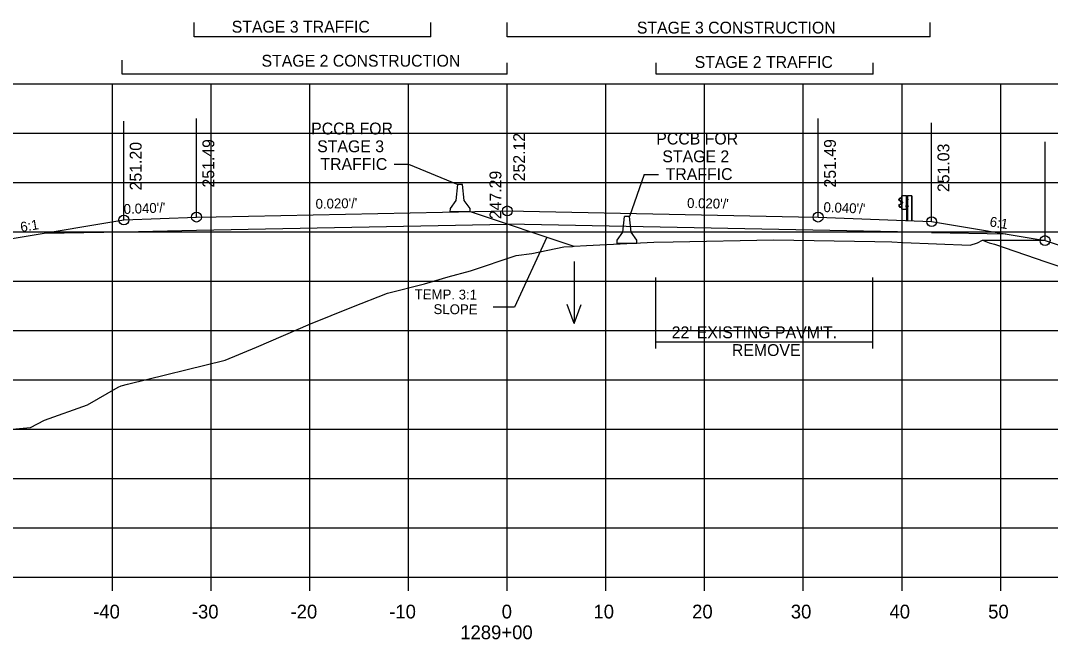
# Model space of a CAD drawing. Extents: x 1342547 to 1344156, y -1532351 to -1517216.
# Drawn here: x 1342653.5 to 1342757.9, y -1521591.9 to -1521529.2 of the extents above; entities that cross this region are included whole.
import ezdxf

# ---------------------------------------------------------------- set-up
doc = ezdxf.new("R2010")
doc.units = 0
for name, color, linetype in [('R_Alt Surface', 7, 'Continuous'), ('R_Axis', 7, 'Continuous'), ('R_Axis Annot', 7, 'Continuous'), ('R_Draft', 7, 'Continuous'), ('R_Exist Surface', 7, 'Continuous'), ('R_Fin Surface', 7, 'Continuous'), ('R_Grid', 7, 'Continuous'), ('R_MOT', 7, 'Continuous'), ('R_No Plot', 7, 'Continuous'), ('R_Water', 7, 'Continuous'), ('R_Xsect Elev', 7, 'Continuous'), ('R_Xsect Slope', 7, 'Continuous')]:
    doc.layers.add(name, color=color, linetype=linetype)

msp = doc.modelspace()

# ---------------------------------------------------------------- linework, layer by layer
at = {"layer": 'R_Alt Surface'}
for points in [[(1342664.01, -1521550.61), (1342671.37, -1521550.46), (1342702.87, -1521549.83)], [(1342745.87, -1521550.69), (1342702.88, -1521549.83)], [(1342655.92, -1521550.77), (1342664.01, -1521550.61)], [(1342745.87, -1521550.69), (1342753.39, -1521550.84)]]:
    msp.add_lwpolyline(points, dxfattribs=at)
at = {"layer": 'R_Axis'}
for p, q in [((1342562.87, -1521585.62), (1342842.87, -1521585.62)), ((1342662.87, -1521587.02), (1342662.87, -1521585.62)), ((1342672.87, -1521587.02), (1342672.87, -1521585.62)), ((1342682.87, -1521587.02), (1342682.87, -1521585.62)), ((1342692.87, -1521587.02), (1342692.87, -1521585.62)), ((1342702.87, -1521587.02), (1342702.87, -1521585.62)), ((1342712.87, -1521587.02), (1342712.87, -1521585.62)), ((1342722.87, -1521587.02), (1342722.87, -1521585.62)), ((1342732.87, -1521587.02), (1342732.87, -1521585.62)), ((1342742.87, -1521587.02), (1342742.87, -1521585.62)), ((1342752.87, -1521587.02), (1342752.87, -1521585.62))]:
    msp.add_line(p, q, dxfattribs=at)
at = {"layer": 'R_Draft'}
for p, q in [((1342671.12, -1521530.84), (1342671.12, -1521529.41)), ((1342695.12, -1521530.84), (1342695.12, -1521529.41)), ((1342702.87, -1521530.84), (1342702.87, -1521529.41)), ((1342745.71, -1521530.84), (1342745.71, -1521529.41)), ((1342695.12, -1521530.84), (1342671.12, -1521530.84)), ((1342745.71, -1521530.84), (1342702.87, -1521530.84)), ((1342663.85, -1521534.64), (1342663.85, -1521533.21)), ((1342702.87, -1521534.64), (1342702.87, -1521533.49)), ((1342717.95, -1521534.64), (1342717.95, -1521533.49)), ((1342739.96, -1521534.64), (1342739.96, -1521533.49)), ((1342702.87, -1521534.64), (1342663.85, -1521534.64)), ((1342739.96, -1521534.64), (1342717.95, -1521534.64)), ((1342742.84, -1521548.34), (1342742.84, -1521546.98)), ((1342743.34, -1521546.97), (1342743.35, -1521546.97)), ((1342743.34, -1521546.97), (1342743.41, -1521546.97)), ((1342743.37, -1521549.49), (1342743.37, -1521546.97)), ((1342743.84, -1521546.97), (1342743.84, -1521549.49)), ((1342743.87, -1521546.97), (1342743.87, -1521549.49)), ((1342742.57, -1521547.29), (1342742.7, -1521547.19)), ((1342742.74, -1521547.54), (1342742.57, -1521547.43)), ((1342742.69, -1521548.14), (1342742.57, -1521548.03)), ((1342742.58, -1521547.31), (1342742.71, -1521547.2)), ((1342742.76, -1521547.52), (1342742.58, -1521547.41)), ((1342742.71, -1521548.12), (1342742.58, -1521548.01)), ((1342742.59, -1521547.87), (1342742.75, -1521547.77)), ((1342742.61, -1521547.89), (1342742.76, -1521547.79)), ((1342742.81, -1521548.2), (1342742.69, -1521548.14)), ((1342742.7, -1521547.19), (1342742.81, -1521547.13)), ((1342742.71, -1521547.2), (1342742.8, -1521547.15)), ((1342742.81, -1521548.18), (1342742.71, -1521548.12)), ((1342742.78, -1521547.72), (1342742.78, -1521547.59)), ((1342742.8, -1521547.72), (1342742.8, -1521547.59)), ((1342742.85, -1521547.72), (1342742.85, -1521547.59)), ((1342742.85, -1521547.59), (1342742.9, -1521547.59)), ((1342742.85, -1521547.63), (1342742.9, -1521547.63)), ((1342742.85, -1521547.69), (1342742.9, -1521547.69)), ((1342742.85, -1521547.69), (1342742.9, -1521547.69)), ((1342742.85, -1521547.72), (1342742.9, -1521547.72)), ((1342742.91, -1521547.7), (1342742.91, -1521547.61)), ((1342743.33, -1521547.28), (1342743.28, -1521547.28)), ((1342743.28, -1521547.28), (1342743.28, -1521547.4)), ((1342743.33, -1521547.4), (1342743.28, -1521547.4)), ((1342743.28, -1521548.09), (1342743.28, -1521547.96)), ((1342743.28, -1521547.96), (1342743.33, -1521547.96)), ((1342743.28, -1521548.09), (1342743.33, -1521548.09)), ((1342743.29, -1521547.34), (1342743.34, -1521547.34)), ((1342743.29, -1521548.03), (1342743.34, -1521548.03)), ((1342743.41, -1521547.4), (1342743.41, -1521547.27)), ((1342743.41, -1521547.27), (1342743.46, -1521547.27)), ((1342743.41, -1521547.3), (1342743.46, -1521547.3)), ((1342743.41, -1521547.37), (1342743.45, -1521547.37)), ((1342743.41, -1521547.37), (1342743.46, -1521547.37)), ((1342743.41, -1521547.4), (1342743.46, -1521547.4)), ((1342743.42, -1521548.09), (1342743.42, -1521547.96)), ((1342743.42, -1521547.96), (1342743.47, -1521547.96)), ((1342743.42, -1521547.99), (1342743.47, -1521547.99)), ((1342743.42, -1521548.06), (1342743.46, -1521548.06)), ((1342743.42, -1521548.06), (1342743.47, -1521548.06)), ((1342743.42, -1521548.09), (1342743.47, -1521548.09)), ((1342743.47, -1521547.38), (1342743.47, -1521547.29)), ((1342743.48, -1521548.07), (1342743.48, -1521547.98)), ((1342699.09, -1521548.57), (1342709.62, -1521552.08)), ((1342743.34, -1521548.34), (1342743.38, -1521548.34)), ((1342717.89, -1521555.25), (1342717.89, -1521562.44)), ((1342739.89, -1521555.25), (1342739.89, -1521562.44)), ((1342717.89, -1521561.77), (1342739.89, -1521561.77))]:
    msp.add_line(p, q, dxfattribs=at)
for points in [[(1342691.4, -1521543.76), (1342692.84, -1521543.76)], [(1342692.84, -1521543.76), (1342697.84, -1521545.84)], [(1342716.74, -1521544.8), (1342715.25, -1521549.06)], [(1342716.74, -1521544.8), (1342718.18, -1521544.8)], [(1342743.87, -1521546.97), (1342743.41, -1521546.97), (1342743.41, -1521549.49)]]:
    msp.add_lwpolyline(points, dxfattribs=at)
for points in [[(1342742.82, -1521546.97), (1342742.82, -1521548.34), (1342743.34, -1521548.34), (1342743.34, -1521546.97)], [(1342742.86, -1521547.57), (1342742.86, -1521547.74), (1342742.85, -1521547.74), (1342742.85, -1521547.57)], [(1342742.91, -1521547.63), (1342742.91, -1521547.69), (1342742.94, -1521547.69), (1342742.94, -1521547.63)], [(1342743.29, -1521547.28), (1342743.29, -1521547.4), (1342743.34, -1521547.4), (1342743.34, -1521547.28)], [(1342743.29, -1521547.96), (1342743.29, -1521548.09), (1342743.34, -1521548.09), (1342743.34, -1521547.96)], [(1342743.41, -1521547.25), (1342743.41, -1521547.42), (1342743.4, -1521547.42), (1342743.4, -1521547.25)], [(1342743.42, -1521547.94), (1342743.42, -1521548.11), (1342743.41, -1521548.11), (1342743.41, -1521547.94)], [(1342743.47, -1521547.3), (1342743.47, -1521547.37), (1342743.49, -1521547.37), (1342743.49, -1521547.3)], [(1342743.48, -1521547.99), (1342743.48, -1521548.06), (1342743.5, -1521548.06), (1342743.5, -1521547.99)]]:
    msp.add_lwpolyline(points, close=True, dxfattribs=at)
for centre, radius, start, end in [((1342742.61, -1521547.36), 0.0856, 122.0217, 240.7501), ((1342742.65, -1521547.96), 0.109, 120.88, 214.7816), ((1342742.61, -1521547.36), 0.062, 122.0217, 240.7501), ((1342742.65, -1521547.96), 0.0854, 120.88, 214.7816), ((1342742.71, -1521547.6), 0.0622, 4.9556, 61.894), ((1342742.78, -1521547.66), 0.0453, 93.9303, 257.0446), ((1342742.73, -1521547.73), 0.0462, 293.1464, 8.2196), ((1342742.71, -1521547.6), 0.0865, 4.9556, 61.894), ((1342742.73, -1521547.73), 0.0703, 293.1464, 8.2196), ((1342742.89, -1521547.61), 0.022, 317.7756, 45.4255), ((1342742.82, -1521547.66), 0.0922, 339.7423, 20.2577), ((1342742.88, -1521547.71), 0.025, 323.3766, 39.0666), ((1342743.44, -1521547.29), 0.022, 317.7756, 45.4255), ((1342743.37, -1521547.34), 0.0922, 339.7423, 20.2577), ((1342743.44, -1521547.38), 0.025, 323.3766, 39.0666), ((1342743.45, -1521547.98), 0.022, 317.7756, 45.4255), ((1342743.38, -1521548.03), 0.0922, 339.7423, 20.2577), ((1342743.45, -1521548.07), 0.025, 323.3766, 39.0666)]:
    msp.add_arc(centre, radius, start, end, dxfattribs=at)
at = {"layer": 'R_Exist Surface'}
msp.add_lwpolyline([(1342653.07, -1521570.59), (1342654.54, -1521570.45), (1342655.96, -1521569.7), (1342660.31, -1521568.17), (1342663.43, -1521566.38), (1342663.75, -1521566.22), (1342664.38, -1521566.05), (1342674.29, -1521563.63), (1342677.45, -1521562.31), (1342682.91, -1521559.95), (1342687.11, -1521558.26), (1342690.74, -1521556.83), (1342694.46, -1521555.88), (1342696.86, -1521555.19), (1342699.13, -1521554.56), (1342703.77, -1521553.03), (1342705.36, -1521552.82), (1342708.6, -1521552.13), (1342709.47, -1521552.11), (1342709.63, -1521552.08), (1342710.89, -1521552.02), (1342717.73, -1521551.67), (1342719.67, -1521551.63), (1342729.85, -1521551.44), (1342740.11, -1521551.61), (1342741.84, -1521551.64), (1342742.95, -1521551.69), (1342749.78, -1521551.99), (1342750.52, -1521551.75), (1342751.02, -1521551.48), (1342751.72, -1521551.73), (1342752.24, -1521551.86), (1342757.43, -1521553.66), (1342764.83, -1521556.15)], dxfattribs=at)
at = {"layer": 'R_Fin Surface'}
for points in [[(1342564.05, -1521565.9), (1342580.15, -1521571.27), (1342588.15, -1521571.27), (1342643.37, -1521552.86), (1342664.01, -1521549.42), (1342671.37, -1521549.13), (1342673.37, -1521549.09), (1342702.87, -1521548.5), (1342732.37, -1521549.09), (1342734.37, -1521549.13), (1342745.87, -1521549.59), (1342757.37, -1521551.51), (1342787.97, -1521561.7)], [(1342751.02, -1521551.48), (1342757.3, -1521551.48)]]:
    msp.add_lwpolyline(points, dxfattribs=at)
at = {"layer": 'R_Grid'}
for p, q in [((1342562.87, -1521535.62), (1342842.87, -1521535.62)), ((1342662.87, -1521585.62), (1342662.87, -1521535.62)), ((1342672.87, -1521585.62), (1342672.87, -1521535.62)), ((1342682.87, -1521585.62), (1342682.87, -1521535.62)), ((1342692.87, -1521585.62), (1342692.87, -1521535.62)), ((1342702.87, -1521585.62), (1342702.87, -1521535.62)), ((1342712.87, -1521585.62), (1342712.87, -1521535.62)), ((1342722.87, -1521585.62), (1342722.87, -1521535.62)), ((1342732.87, -1521585.62), (1342732.87, -1521535.62)), ((1342742.87, -1521585.62), (1342742.87, -1521535.62)), ((1342752.87, -1521585.62), (1342752.87, -1521535.62)), ((1342562.87, -1521540.62), (1342842.87, -1521540.62)), ((1342562.87, -1521545.62), (1342842.87, -1521545.62)), ((1342562.87, -1521550.62), (1342842.87, -1521550.62)), ((1342562.87, -1521555.62), (1342842.87, -1521555.62)), ((1342562.87, -1521560.62), (1342842.87, -1521560.62)), ((1342562.87, -1521565.62), (1342842.87, -1521565.62)), ((1342562.87, -1521570.62), (1342842.87, -1521570.62)), ((1342562.87, -1521575.62), (1342842.87, -1521575.62)), ((1342562.87, -1521580.62), (1342842.87, -1521580.62)), ((1342562.87, -1521585.62), (1342842.87, -1521585.62))]:
    msp.add_line(p, q, dxfattribs=at)
at = {"layer": 'R_MOT'}
for p, q in [((1342697.67, -1521547.43), (1342697.84, -1521545.84)), ((1342698.09, -1521545.84), (1342697.84, -1521545.84)), ((1342698.34, -1521545.84), (1342698.09, -1521545.84)), ((1342698.51, -1521547.43), (1342698.34, -1521545.84)), ((1342697.1, -1521548.26), (1342697.67, -1521547.43)), ((1342699.1, -1521548.26), (1342698.51, -1521547.43)), ((1342697.09, -1521548.59), (1342697.1, -1521548.26)), ((1342699.09, -1521548.59), (1342697.09, -1521548.59)), ((1342699.09, -1521548.59), (1342699.1, -1521548.26)), ((1342714.58, -1521550.64), (1342714.75, -1521549.06)), ((1342715, -1521549.06), (1342714.75, -1521549.06)), ((1342715.25, -1521549.06), (1342715, -1521549.06)), ((1342715.42, -1521550.64), (1342715.25, -1521549.06)), ((1342714.01, -1521551.47), (1342714.58, -1521550.64)), ((1342716.01, -1521551.47), (1342715.42, -1521550.64)), ((1342714, -1521551.81), (1342714.01, -1521551.47)), ((1342716, -1521551.81), (1342714, -1521551.81)), ((1342716, -1521551.81), (1342716.01, -1521551.47))]:
    msp.add_line(p, q, dxfattribs=at)
at = {"layer": 'R_No Plot'}
for centre in [(1342702.87, -1521548.5), (1342664.01, -1521549.42), (1342671.37, -1521549.13), (1342734.37, -1521549.13), (1342745.87, -1521549.59), (1342757.37, -1521551.51)]:
    msp.add_circle(centre, 0.5, dxfattribs=at)
at = {"layer": 'R_Water'}
for p, q in [((1342709.64, -1521553.62), (1342709.64, -1521559.9)), ((1342709.64, -1521559.9), (1342708.94, -1521557.98)), ((1342709.64, -1521559.9), (1342710.34, -1521557.98))]:
    msp.add_line(p, q, dxfattribs=at)
at = {"layer": 'R_Xsect Elev'}
for p, q in [((1342702.87, -1521548.5), (1342702.87, -1521538.5)), ((1342664.01, -1521549.42), (1342664.01, -1521539.42)), ((1342671.37, -1521549.13), (1342671.37, -1521539.13)), ((1342734.37, -1521549.13), (1342734.37, -1521539.13)), ((1342745.87, -1521549.59), (1342745.87, -1521539.59)), ((1342757.37, -1521551.51), (1342757.37, -1521541.51)), ((1342702.87, -1521553.33), (1342702.87, -1521543.33)), ((1342706.89, -1521551.17), (1342703.59, -1521558.25)), ((1342703.59, -1521558.25), (1342701.45, -1521558.25))]:
    msp.add_line(p, q, dxfattribs=at)

# ---------------------------------------------------------------- texts
at = {"layer": 'R_Axis Annot'}
for s, p in [('-40', (1342660.9, -1521589.82)), ('-30', (1342670.9, -1521589.82)), ('-20', (1342680.9, -1521589.82)), ('-10', (1342690.9, -1521589.82)), ('0', (1342702.3, -1521589.82)), ('10', (1342711.6, -1521589.82)), ('20', (1342721.6, -1521589.82)), ('30', (1342731.6, -1521589.82)), ('40', (1342741.6, -1521589.82)), ('50', (1342751.6, -1521589.82)), ('1289+00', (1342698.1, -1521591.92))]:
    msp.add_text(s, height=1.4, dxfattribs=at).set_placement(p)
at = {"layer": 'R_Draft'}
for s, p in [('STAGE 3 TRAFFIC', (1342674.94, -1521530.43)), ('STAGE 3 CONSTRUCTION', (1342716, -1521530.52)), ('STAGE 2 CONSTRUCTION', (1342677.96, -1521533.88)), ('STAGE 2 TRAFFIC', (1342721.86, -1521534.01)), ('PCCB FOR', (1342682.99, -1521540.75)), ('PCCB FOR', (1342717.97, -1521541.77)), ('STAGE 3', (1342683.6, -1521542.55)), ('STAGE 2', (1342718.58, -1521543.57)), ('TRAFFIC', (1342683.93, -1521544.35)), ('TRAFFIC', (1342718.92, -1521545.37)), ("22' EXISTING PAVM'T.", (1342719.53, -1521561.41)), ('REMOVE', (1342725.63, -1521563.21))]:
    msp.add_text(s, height=1.2, dxfattribs=at).set_placement(p)
at = {"layer": 'R_Xsect Elev'}
for s, p in [('252.12', (1342704.67, -1521545.5)), ('251.20', (1342665.81, -1521546.42)), ('251.49', (1342673.17, -1521546.13)), ('251.49', (1342736.17, -1521546.13)), ('251.03', (1342747.67, -1521546.59)), ('247.29', (1342702.27, -1521549.34))]:
    msp.add_text(s, height=1.2, rotation=90, dxfattribs=at).set_placement(p)
at = {"layer": 'R_Xsect Slope'}
for s, rotation, p in [("0.040'/'", 2.2906, (1342664.01, -1521548.82)), ("0.020'/'", 1.1458, (1342683.45, -1521548.29)), ("0.020'/'", 358.8542, (1342721.08, -1521548.2)), ("0.040'/'", 357.7078, (1342734.9, -1521548.61)), ('6:1', 350.5377, (1342751.7, -1521550.05)), ('6:1', 9.4623, (1342653.6, -1521550.65)), ('TEMP. 3:1', 359.6242, (1342693.48, -1521557.45)), ('SLOPE', 359.6242, (1342695.39, -1521558.96))]:
    msp.add_text(s, height=1, rotation=rotation, dxfattribs=at).set_placement(p)

doc.saveas('drawing.dxf')
